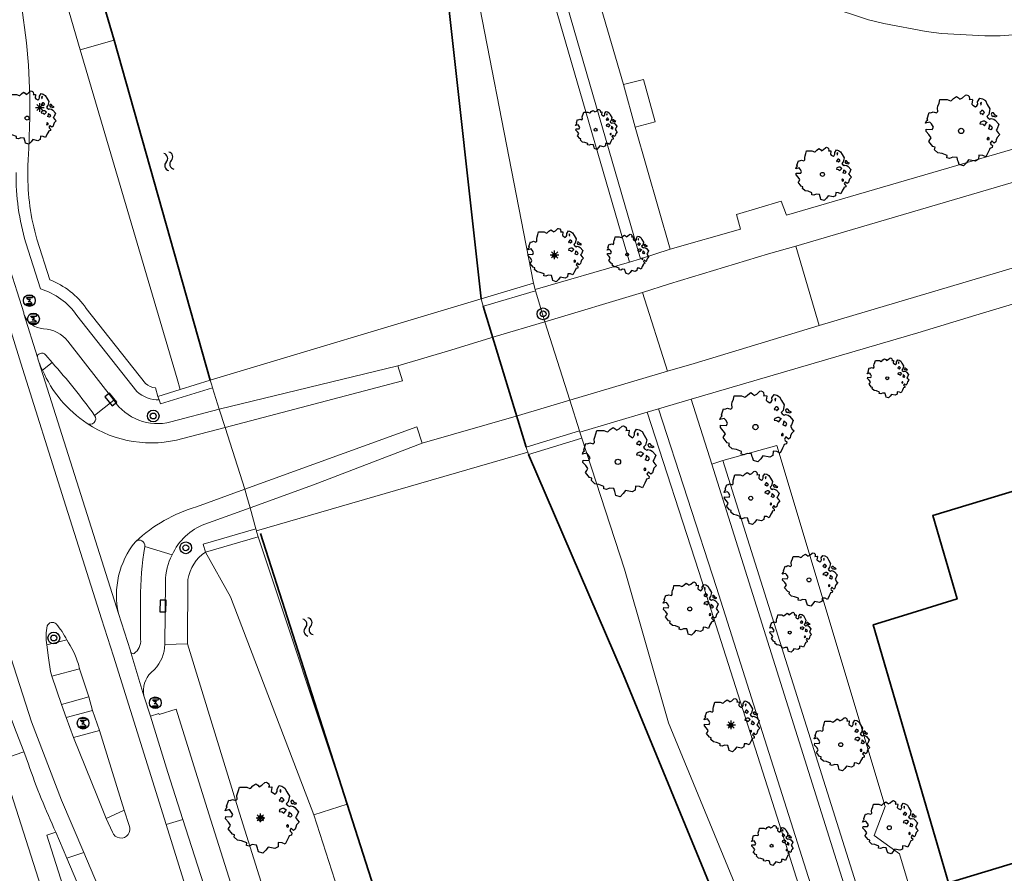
# Model space of a CAD drawing. Header units: metres. Extents: x 152391 to 157968, y 462336 to 467280.
# Tile 518 of 656: x 156364 to 156448, y 462956 to 463028. Entities that reach past the tile are written whole.
import ezdxf

# ---------------------------------------------------------------- set-up
doc = ezdxf.new("R2010")
doc.units = ezdxf.units.M
doc.header["$LTSCALE"] = 0.75
doc.layers.get('0').update_dxf_attribs({"lineweight": 25})
for name, color, linetype, lineweight in [('B-GV-GR-BOOM-S', 252, 'Continuous', 25), ('B-RO-GK-BESCHOEIING-G', 251, 'GK-BESCHOEIING', 35), ('B-RO-GR-BEPLANTING_CULTUUR_BOSPLANTSOEN-GV', 251, 'Continuous', 18), ('B-RO-IE-TERREINAFSCHEIDING_KUNSTMATIG_HEKWERK-G', 251, 'IE-TERREINAFSCHEIDING-KUNSTMATIG', 18), ('B-RO-IE-TERREINAFSCHEIDING_KUNSTMATIG_MUUR-GV', 251, 'Continuous', 18), ('B-RO-OG-BEBOUWING-GV', 6, 'Continuous', 35), ('B-RO-OG-TERREIN_CULTUURSCHEIDING-GV', 251, 'Continuous', 18), ('B-RO-OG-WATER_KANAAL-GV', 251, 'Continuous', 18), ('B-RO-OG-WATER_SLOOT-GV', 251, 'Continuous', 18), ('B-RO-VH-VERHARDING_ASFALT-GV', 251, 'Continuous', 18), ('B-RO-VH-VERHARDING_BETONSTRAATSTEEN-GV', 251, 'Continuous', 18), ('B-RO-VH-VERHARDING_HALFVERHARDING_GRIND-GV', 251, 'Continuous', 18), ('B-RO-VH-VERHARDING_STRAATBAKSTEEN-GV', 251, 'Continuous', 18), ('B-RO-VH-VERHARDING_TEGEL-GV', 251, 'Continuous', 18)]:
    doc.layers.add(name, color=color, linetype=linetype, lineweight=lineweight)
for name, color, linetype in [('S05_WATERSYMBOOL', 251, 'Continuous'), ('S07_STRAATKOLK', 251, 'Continuous'), ('TOPO_BOOM', 251, 'Continuous'), ('TOPO_LICHTMAST', 251, 'Continuous'), ('TOPO_VERKEERSLICHT', 251, 'Continuous')]:
    doc.layers.add(name, color=color, linetype=linetype)
doc.linetypes.add('GK-BESCHOEIING', pattern='A,30,-5,[1,NLCS.SHX,S=1,R=0,X=0,Y=0],-5', length=40)
doc.linetypes.add('IE-TERREINAFSCHEIDING-KUNSTMATIG', pattern='A,4,[82,NLCS.SHX,S=0.75,R=90,X=0,Y=0],4,-2', length=10)

# ---------------------------------------------------------------- blocks, each defined once
blk = doc.blocks.new('Q26')
at = {"color": 0, "linetype": 'ByBlock'}
for p, q in [((-0.37, 0), (0.37, 0)), ((0.262, -0.262), (-0.261, 0.261)), ((0, -0.37), (0, 0.37))]:
    blk.add_line(p, q, dxfattribs=at)
blk.add_lwpolyline([(-0.261, -0.261), (0, 0), (0.261, 0.261)], dxfattribs=at)
blk = doc.blocks.new('Q21')
at = {"color": 0, "linetype": 'ByBlock'}
for radius in [0.5, 0.25]:
    blk.add_circle((0, 0), radius, dxfattribs=at)
blk = doc.blocks.new('S07')
at = {"color": 0, "linetype": 'ByBlock'}
blk.add_lwpolyline([(-0.5, -0.25), (0.5, -0.25), (0.5, 0.25), (-0.5, 0.25), (-0.5, -0.25)], dxfattribs=at)
blk = doc.blocks.new('S05')
at = {"color": 0, "linetype": 'ByBlock'}
for centre, start, end in [((0.75, 0.05), 28.0725, 151.9275), ((0.75, -0.85), 28.0725, 151.9275), ((2.25, 0.85), 208.0725, 331.9275), ((2.25, -0.05), 208.0725, 331.9275)]:
    blk.add_arc(centre, 0.85, start, end, dxfattribs=at)
blk = doc.blocks.new('Q29')
at = {"color": 0, "linetype": 'ByBlock'}
blk.add_lwpolyline([(0.3, -0.4), (-0.3, -0.4), (-0.252, -0.251), (0.249, -0.251), (0.1, -0.1), (-0.1, -0.1), (0.1, 0.1), (-0.1, 0.1), (-0.25, 0.25), (0.25, 0.25), (0.3, 0.4), (-0.3, 0.4)], dxfattribs=at)
blk.add_circle((0, 0), 0.5, dxfattribs=at)
blk = doc.blocks.new('SGR-BOOM_21_30')
at = {"linetype": 'Continuous'}
for p, q in [((0.065, 1.581), (0.205, 1.712)), ((0.205, 1.712), (0.263, 1.729)), ((0.263, 1.729), (0.333, 1.696)), ((0.333, 1.696), (0.391, 1.647)), ((-1.633, 0.579), (-1.528, 0.875)), ((-1.528, 0.875), (-1.458, 0.858)), ((-1.458, 0.858), (-1.342, 0.908)), ((-1.342, 0.908), (-1.179, 0.858)), ((-1.179, 0.858), (-1.121, 0.924)), ((-1.133, 1.088), (-1.109, 1.187)), ((-1.121, 0.924), (-1.133, 1.088)), ((-1.109, 1.187), (-1.051, 1.335)), ((-1.051, 1.335), (-1.016, 1.499)), ((-1.016, 1.499), (-0.668, 1.499)), ((-0.668, 1.499), (-0.516, 1.433)), ((-0.516, 1.433), (-0.47, 1.45)), ((-0.47, 1.45), (-0.365, 1.548)), ((-0.365, 1.548), (-0.226, 1.647)), ((-0.226, 1.647), (-0.133, 1.581)), ((-0.133, 1.581), (-0.063, 1.515)), ((-0.063, 1.515), (0.065, 1.581)), ((0.402, 1.532), (0.379, 1.499)), ((0.379, 1.499), (0.53, 1.515)), ((0.391, 1.647), (0.402, 1.532)), ((0.542, 1.483), (0.507, 1.285)), ((0.507, 1.285), (0.565, 1.236)), ((0.53, 1.515), (0.542, 1.483)), ((0.565, 1.236), (0.693, 1.154)), ((0.693, 1.154), (0.751, 1.203)), ((0.751, 1.203), (0.798, 1.285)), ((0.786, 1.4), (0.891, 1.565)), ((0.798, 1.285), (0.786, 1.4)), ((0.891, 1.565), (1.019, 1.532)), ((0.937, 0.908), (0.891, 0.875)), ((0.891, 0.875), (0.926, 0.825)), ((0.972, 1.368), (0.926, 1.335)), ((0.926, 1.335), (0.949, 1.253)), ((0.926, 0.825), (0.984, 0.842)), ((0.972, 0.973), (0.937, 0.908)), ((0.949, 1.253), (0.961, 1.236)), ((0.961, 1.269), (0.972, 1.368)), ((1.03, 0.973), (0.972, 0.973)), ((0.984, 0.842), (1.03, 0.776)), ((1.019, 1.532), (1.158, 1.45)), ((1.077, 0.94), (1.03, 0.973)), ((1.03, 0.776), (1.077, 0.842)), ((1.124, 0.875), (1.077, 0.94)), ((1.077, 0.842), (1.124, 0.875)), ((1.158, 1.45), (1.251, 1.269)), ((1.251, 1.269), (1.379, 1.055)), ((1.379, 1.055), (1.321, 0.793)), ((1.472, 0.858), (1.438, 0.809)), ((1.542, 0.858), (1.472, 0.858)), ((1.624, 0.76), (1.542, 0.858)), ((-1.703, 0.365), (-1.656, 0.48)), ((-1.493, 0.415), (-1.703, 0.365)), ((-1.679, -0.029), (-1.668, 0.086)), ((-1.668, 0.086), (-1.389, 0.07)), ((-1.656, 0.48), (-1.598, 0.53)), ((-1.598, 0.53), (-1.633, 0.579)), ((-1.423, 0.333), (-1.493, 0.415)), ((-1.33, 0.185), (-1.423, 0.333)), ((-1.389, 0.07), (-1.33, 0.185)), ((0.926, 0.415), (0.891, 0.333)), ((0.891, 0.333), (1.03, 0.316)), ((1.054, 0.464), (0.926, 0.415)), ((1.03, 0.316), (1.112, 0.251)), ((1.112, 0.464), (1.054, 0.464)), ((1.217, 0.398), (1.112, 0.464)), ((1.112, 0.251), (1.205, 0.365)), ((1.205, 0.365), (1.24, 0.415)), ((1.321, 0.793), (1.228, 0.694)), ((1.228, 0.694), (1.275, 0.628)), ((1.275, 0.628), (1.379, 0.563)), ((1.344, 0.185), (1.31, 0.103)), ((1.434, 0.049), (1.31, 0.103)), ((1.356, 0.3), (1.344, 0.234)), ((1.344, 0.234), (1.344, 0.185)), ((1.426, 0.234), (1.356, 0.3)), ((1.379, 0.563), (1.438, 0.595)), ((1.472, 0.201), (1.426, 0.234)), ((1.434, 0.049), (1.507, 0.136)), ((1.438, 0.809), (1.461, 0.743)), ((1.438, 0.595), (1.565, 0.563)), ((1.461, 0.743), (1.531, 0.694)), ((1.507, 0.136), (1.472, 0.201)), ((1.531, 0.727), (1.635, 0.678)), ((1.531, 0.694), (1.542, 0.727)), ((1.565, 0.563), (1.635, 0.513)), ((1.728, 0.71), (1.624, 0.76)), ((1.635, 0.678), (1.728, 0.71)), ((1.635, 0.513), (1.81, 0.316)), ((1.717, 0.103), (1.67, 0.037)), ((1.67, 0.037), (1.763, -0.094)), ((1.81, 0.316), (1.717, 0.103)), ((-1.54, -0.177), (-1.679, -0.029)), ((-1.551, -0.505), (-1.493, -0.423)), ((-1.354, -0.752), (-1.551, -0.505)), ((-1.435, -0.324), (-1.54, -0.177)), ((-1.493, -0.423), (-1.435, -0.324)), ((-1.249, -0.784), (-1.354, -0.752)), ((-1.272, -0.899), (-1.249, -0.784)), ((1.286, -0.292), (1.24, -0.357)), ((1.24, -0.357), (1.251, -0.423)), ((1.263, -0.423), (1.333, -0.407)), ((1.333, -0.341), (1.286, -0.292)), ((1.333, -0.407), (1.333, -0.341)), ((1.368, -0.834), (1.356, -0.883)), ((1.484, -0.801), (1.368, -0.834)), ((1.461, -0.472), (1.391, -0.587)), ((1.391, -0.587), (1.426, -0.637)), ((1.426, -0.637), (1.496, -0.702)), ((1.577, -0.587), (1.461, -0.472)), ((1.496, -0.702), (1.484, -0.801)), ((1.658, -0.522), (1.577, -0.587)), ((1.682, -0.423), (1.658, -0.522)), ((1.717, -0.308), (1.682, -0.423)), ((1.845, -0.177), (1.717, -0.308)), ((1.763, -0.094), (1.845, -0.177)), ((-1.109, -1.047), (-1.272, -0.899)), ((-0.912, -1.08), (-1.109, -1.047)), ((-0.668, -1.179), (-0.912, -1.08)), ((-0.679, -1.294), (-0.668, -1.179)), ((-0.551, -1.326), (-0.679, -1.294)), ((-0.4, -1.261), (-0.551, -1.326)), ((-0.191, -1.277), (-0.4, -1.261)), ((-0.156, -1.425), (-0.191, -1.277)), ((-0.133, -1.491), (-0.156, -1.425)), ((-0.098, -1.606), (-0.133, -1.491)), ((0.112, -1.671), (-0.098, -1.606)), ((0.251, -1.524), (0.112, -1.671)), ((0.356, -1.376), (0.251, -1.524)), ((0.682, -1.441), (0.356, -1.376)), ((0.833, -1.359), (0.682, -1.441)), ((0.844, -1.162), (0.833, -1.359)), ((1.03, -1.179), (0.844, -1.162)), ((1.182, -1.244), (1.03, -1.179)), ((1.286, -1.014), (1.182, -1.244)), ((1.356, -0.883), (1.286, -1.014))]:
    blk.add_line(p, q, dxfattribs=at)
blk.add_circle((0, 0), 0.126, dxfattribs=at)
blk = doc.blocks.new('SGR-BOOM_31_50')
at = {"linetype": 'Continuous'}
for p, q in [((-1.479, 1.582), (-1.402, 1.78)), ((-1.402, 1.78), (-1.355, 1.999)), ((-1.355, 1.999), (-0.89, 1.999)), ((-0.89, 1.999), (-0.688, 1.911)), ((-0.688, 1.911), (-0.626, 1.933)), ((-0.626, 1.933), (-0.487, 2.064)), ((-0.487, 2.064), (-0.301, 2.196)), ((-0.301, 2.196), (-0.177, 2.108)), ((-0.177, 2.108), (-0.084, 2.02)), ((-0.084, 2.02), (0.087, 2.108)), ((0.087, 2.108), (0.273, 2.283)), ((0.273, 2.283), (0.351, 2.305)), ((0.351, 2.305), (0.444, 2.261)), ((0.444, 2.261), (0.521, 2.196)), ((0.537, 2.042), (0.506, 1.999)), ((0.506, 1.999), (0.707, 2.02)), ((0.521, 2.196), (0.537, 2.042)), ((0.723, 1.977), (0.676, 1.714)), ((0.676, 1.714), (0.754, 1.648)), ((0.707, 2.02), (0.723, 1.977)), ((1.002, 1.604), (1.064, 1.714)), ((1.048, 1.867), (1.188, 2.086)), ((1.064, 1.714), (1.048, 1.867)), ((1.188, 2.086), (1.358, 2.042)), ((1.296, 1.823), (1.234, 1.78)), ((1.234, 1.78), (1.265, 1.67)), ((1.281, 1.692), (1.296, 1.823)), ((1.358, 2.042), (1.545, 1.933)), ((1.545, 1.933), (1.669, 1.692)), ((1.669, 1.692), (1.839, 1.407)), ((-2.177, 0.772), (-2.038, 1.166)), ((-2.038, 1.166), (-1.944, 1.144)), ((-1.944, 1.144), (-1.789, 1.21)), ((-1.789, 1.21), (-1.572, 1.144)), ((-1.572, 1.144), (-1.495, 1.232)), ((-1.51, 1.451), (-1.479, 1.582)), ((-1.495, 1.232), (-1.51, 1.451)), ((0.754, 1.648), (0.924, 1.539)), ((0.924, 1.539), (1.002, 1.604)), ((1.25, 1.21), (1.188, 1.166)), ((1.188, 1.166), (1.234, 1.101)), ((1.234, 1.101), (1.312, 1.122)), ((1.296, 1.298), (1.25, 1.21)), ((1.265, 1.67), (1.281, 1.648)), ((1.374, 1.298), (1.296, 1.298)), ((1.312, 1.122), (1.374, 1.035)), ((1.436, 1.254), (1.374, 1.298)), ((1.374, 1.035), (1.436, 1.122)), ((1.498, 1.166), (1.436, 1.254)), ((1.436, 1.122), (1.498, 1.166)), ((1.762, 1.057), (1.638, 0.925)), ((1.638, 0.925), (1.7, 0.838)), ((1.7, 0.838), (1.839, 0.75)), ((1.839, 1.407), (1.762, 1.057)), ((1.963, 1.144), (1.917, 1.079)), ((1.917, 1.079), (1.948, 0.991)), ((1.948, 0.991), (2.041, 0.925)), ((2.056, 1.144), (1.963, 1.144)), ((2.041, 0.969), (2.18, 0.903)), ((2.041, 0.925), (2.056, 0.969)), ((2.165, 1.013), (2.056, 1.144)), ((2.304, 0.947), (2.165, 1.013)), ((2.18, 0.903), (2.304, 0.947)), ((-2.27, 0.487), (-2.208, 0.641)), ((-1.991, 0.553), (-2.27, 0.487)), ((-2.239, -0.038), (-2.224, 0.115)), ((-2.224, 0.115), (-1.851, 0.093)), ((-2.208, 0.641), (-2.131, 0.706)), ((-2.131, 0.706), (-2.177, 0.772)), ((-1.898, 0.444), (-1.991, 0.553)), ((-1.774, 0.246), (-1.898, 0.444)), ((-1.851, 0.093), (-1.774, 0.246)), ((1.234, 0.553), (1.188, 0.444)), ((1.188, 0.444), (1.374, 0.422)), ((1.405, 0.619), (1.234, 0.553)), ((1.374, 0.422), (1.483, 0.334)), ((1.483, 0.619), (1.405, 0.619)), ((1.622, 0.531), (1.483, 0.619)), ((1.483, 0.334), (1.607, 0.487)), ((1.607, 0.487), (1.653, 0.553)), ((1.793, 0.246), (1.746, 0.137)), ((1.911, 0.065), (1.746, 0.137)), ((1.808, 0.4), (1.793, 0.312)), ((1.793, 0.312), (1.793, 0.246)), ((1.901, 0.312), (1.808, 0.4)), ((1.839, 0.75), (1.917, 0.794)), ((1.963, 0.268), (1.901, 0.312)), ((1.911, 0.065), (2.01, 0.181)), ((1.917, 0.794), (2.087, 0.75)), ((2.01, 0.181), (1.963, 0.268)), ((2.087, 0.75), (2.18, 0.684)), ((2.18, 0.684), (2.413, 0.422)), ((2.289, 0.137), (2.227, 0.049)), ((2.227, 0.049), (2.351, -0.126)), ((2.413, 0.422), (2.289, 0.137)), ((-2.053, -0.235), (-2.239, -0.038)), ((-2.069, -0.673), (-1.991, -0.564)), ((-1.805, -1.002), (-2.069, -0.673)), ((-1.913, -0.433), (-2.053, -0.235)), ((-1.991, -0.564), (-1.913, -0.433)), ((1.715, -0.389), (1.653, -0.476)), ((1.653, -0.476), (1.669, -0.564)), ((1.684, -0.564), (1.777, -0.542)), ((1.777, -0.454), (1.715, -0.389)), ((1.777, -0.542), (1.777, -0.454)), ((1.948, -0.63), (1.855, -0.783)), ((1.855, -0.783), (1.901, -0.849)), ((2.103, -0.783), (1.948, -0.63)), ((2.211, -0.695), (2.103, -0.783)), ((2.242, -0.564), (2.211, -0.695)), ((2.289, -0.411), (2.242, -0.564)), ((2.459, -0.235), (2.289, -0.411)), ((2.351, -0.126), (2.459, -0.235)), ((-1.665, -1.046), (-1.805, -1.002)), ((-1.696, -1.199), (-1.665, -1.046)), ((-1.479, -1.396), (-1.696, -1.199)), ((-1.216, -1.44), (-1.479, -1.396)), ((-0.89, -1.571), (-1.216, -1.44)), ((-0.906, -1.725), (-0.89, -1.571)), ((1.126, -1.55), (1.11, -1.812)), ((1.374, -1.571), (1.126, -1.55)), ((1.576, -1.659), (1.374, -1.571)), ((1.715, -1.352), (1.576, -1.659)), ((1.808, -1.177), (1.715, -1.352)), ((1.824, -1.112), (1.808, -1.177)), ((1.979, -1.068), (1.824, -1.112)), ((1.901, -0.849), (1.994, -0.936)), ((1.994, -0.936), (1.979, -1.068)), ((-0.735, -1.769), (-0.906, -1.725)), ((-0.533, -1.681), (-0.735, -1.769)), ((-0.254, -1.703), (-0.533, -1.681)), ((-0.208, -1.9), (-0.254, -1.703)), ((-0.177, -1.988), (-0.208, -1.9)), ((-0.13, -2.141), (-0.177, -1.988)), ((0.149, -2.229), (-0.13, -2.141)), ((0.335, -2.031), (0.149, -2.229)), ((0.475, -1.834), (0.335, -2.031)), ((0.909, -1.922), (0.475, -1.834)), ((1.11, -1.812), (0.909, -1.922))]:
    blk.add_line(p, q, dxfattribs=at)
blk.add_circle((0, 0), 0.169, dxfattribs=at)
blk = doc.blocks.new('SGR-BOOM_50_100')
at = {"linetype": 'Continuous'}
for p, q in [((-1.869, 2.373), (-1.807, 2.665)), ((-1.807, 2.665), (-1.187, 2.665)), ((-1.187, 2.665), (-0.918, 2.548)), ((-0.918, 2.548), (-0.835, 2.577)), ((-0.835, 2.577), (-0.649, 2.752)), ((-0.649, 2.752), (-0.401, 2.928)), ((-0.401, 2.928), (-0.236, 2.811)), ((-0.236, 2.811), (-0.112, 2.694)), ((-0.112, 2.694), (0.116, 2.811)), ((0.116, 2.811), (0.364, 3.044)), ((0.364, 3.044), (0.467, 3.074)), ((0.467, 3.074), (0.591, 3.015)), ((0.591, 3.015), (0.695, 2.928)), ((0.715, 2.723), (0.674, 2.665)), ((0.674, 2.665), (0.943, 2.694)), ((0.695, 2.928), (0.715, 2.723)), ((0.964, 2.636), (0.902, 2.285)), ((0.943, 2.694), (0.964, 2.636)), ((1.398, 2.49), (1.584, 2.782)), ((1.584, 2.782), (1.811, 2.723)), ((1.811, 2.723), (2.059, 2.577)), ((2.059, 2.577), (2.225, 2.256)), ((-2.014, 1.935), (-1.972, 2.11)), ((-1.993, 1.643), (-2.014, 1.935)), ((-1.972, 2.11), (-1.869, 2.373)), ((0.902, 2.285), (1.005, 2.198)), ((1.005, 2.198), (1.232, 2.052)), ((1.232, 2.052), (1.336, 2.139)), ((1.336, 2.139), (1.418, 2.285)), ((1.418, 2.285), (1.398, 2.49)), ((1.729, 2.431), (1.646, 2.373)), ((1.646, 2.373), (1.687, 2.227)), ((1.729, 1.73), (1.667, 1.613)), ((1.687, 2.227), (1.708, 2.198)), ((1.708, 2.256), (1.729, 2.431)), ((1.832, 1.73), (1.729, 1.73)), ((1.915, 1.672), (1.832, 1.73)), ((2.225, 2.256), (2.452, 1.876)), ((2.452, 1.876), (2.349, 1.409)), ((-3.027, 0.65), (-2.944, 0.854)), ((-2.944, 0.854), (-2.841, 0.942)), ((-2.903, 1.029), (-2.717, 1.555)), ((-2.841, 0.942), (-2.903, 1.029)), ((-2.717, 1.555), (-2.593, 1.526)), ((-2.593, 1.526), (-2.386, 1.613)), ((-2.386, 1.613), (-2.096, 1.526)), ((-2.096, 1.526), (-1.993, 1.643)), ((1.667, 1.613), (1.584, 1.555)), ((1.584, 1.555), (1.646, 1.467)), ((1.646, 1.467), (1.749, 1.497)), ((1.749, 1.497), (1.832, 1.38)), ((1.832, 1.38), (1.915, 1.497)), ((1.997, 1.555), (1.915, 1.672)), ((1.915, 1.497), (1.997, 1.555)), ((2.349, 1.409), (2.183, 1.234)), ((2.183, 1.234), (2.266, 1.117)), ((2.266, 1.117), (2.452, 1)), ((2.452, 1), (2.556, 1.059)), ((2.618, 1.526), (2.556, 1.438)), ((2.556, 1.438), (2.597, 1.321)), ((2.556, 1.059), (2.783, 1)), ((2.597, 1.321), (2.721, 1.234)), ((2.742, 1.526), (2.618, 1.526)), ((2.721, 1.292), (2.907, 1.205)), ((2.721, 1.234), (2.742, 1.292)), ((2.886, 1.351), (2.742, 1.526)), ((2.783, 1), (2.907, 0.913)), ((3.072, 1.263), (2.886, 1.351)), ((2.907, 1.205), (3.072, 1.263)), ((2.907, 0.913), (3.217, 0.562)), ((-2.655, 0.737), (-3.027, 0.65)), ((-2.985, -0.051), (-2.965, 0.153)), ((-2.965, 0.153), (-2.469, 0.124)), ((-2.531, 0.591), (-2.655, 0.737)), ((-2.365, 0.329), (-2.531, 0.591)), ((-2.469, 0.124), (-2.365, 0.329)), ((1.646, 0.737), (1.584, 0.591)), ((1.584, 0.591), (1.832, 0.562)), ((1.873, 0.825), (1.646, 0.737)), ((1.832, 0.562), (1.977, 0.445)), ((1.977, 0.825), (1.873, 0.825)), ((2.163, 0.708), (1.977, 0.825)), ((1.977, 0.445), (2.142, 0.65)), ((2.142, 0.65), (2.204, 0.737)), ((2.39, 0.329), (2.328, 0.183)), ((2.549, 0.087), (2.328, 0.183)), ((2.411, 0.533), (2.39, 0.416)), ((2.39, 0.416), (2.39, 0.329)), ((2.535, 0.416), (2.411, 0.533)), ((2.618, 0.358), (2.535, 0.416)), ((2.549, 0.087), (2.68, 0.241)), ((2.68, 0.241), (2.618, 0.358)), ((3.052, 0.183), (2.969, 0.066)), ((2.969, 0.066), (3.135, -0.168)), ((3.217, 0.562), (3.052, 0.183)), ((-2.737, -0.314), (-2.985, -0.051)), ((-2.758, -0.898), (-2.655, -0.752)), ((-2.551, -0.577), (-2.737, -0.314)), ((-2.655, -0.752), (-2.551, -0.577)), ((2.287, -0.518), (2.204, -0.635)), ((2.204, -0.635), (2.225, -0.752)), ((2.245, -0.752), (2.37, -0.723)), ((2.37, -0.606), (2.287, -0.518)), ((2.37, -0.723), (2.37, -0.606)), ((2.99, -0.752), (2.948, -0.927)), ((3.052, -0.548), (2.99, -0.752)), ((3.279, -0.314), (3.052, -0.548)), ((3.135, -0.168), (3.279, -0.314)), ((-2.407, -1.336), (-2.758, -0.898)), ((-2.22, -1.394), (-2.407, -1.336)), ((-2.262, -1.599), (-2.22, -1.394)), ((-1.972, -1.862), (-2.262, -1.599)), ((2.411, -1.57), (2.287, -1.803)), ((2.432, -1.482), (2.411, -1.57)), ((2.638, -1.424), (2.432, -1.482)), ((2.597, -0.84), (2.473, -1.044)), ((2.473, -1.044), (2.535, -1.132)), ((2.535, -1.132), (2.659, -1.248)), ((2.804, -1.044), (2.597, -0.84)), ((2.659, -1.248), (2.638, -1.424)), ((2.948, -0.927), (2.804, -1.044)), ((-1.621, -1.92), (-1.972, -1.862)), ((-1.187, -2.095), (-1.621, -1.92)), ((-1.207, -2.3), (-1.187, -2.095)), ((-0.98, -2.358), (-1.207, -2.3)), ((-0.711, -2.241), (-0.98, -2.358)), ((-0.339, -2.271), (-0.711, -2.241)), ((-0.277, -2.533), (-0.339, -2.271)), ((0.633, -2.446), (0.447, -2.709)), ((1.212, -2.563), (0.633, -2.446)), ((1.48, -2.417), (1.212, -2.563)), ((1.501, -2.066), (1.48, -2.417)), ((1.832, -2.095), (1.501, -2.066)), ((2.101, -2.212), (1.832, -2.095)), ((2.287, -1.803), (2.101, -2.212)), ((-0.236, -2.65), (-0.277, -2.533)), ((-0.174, -2.855), (-0.236, -2.65)), ((0.199, -2.971), (-0.174, -2.855)), ((0.447, -2.709), (0.199, -2.971))]:
    blk.add_line(p, q, dxfattribs=at)
blk.add_circle((0, 0), 0.225, dxfattribs=at)

msp = doc.modelspace()

# ---------------------------------------------------------------- linework, layer by layer
at = {"layer": 'B-RO-GK-BESCHOEIING-G'}
for points in [[(156308.12, 463235.91), (156316.783, 463208.183), (156333.49, 463153.396), (156345.948, 463112.917), (156365.953, 463047.412), (156372.127, 463026.43), (156380.313, 462997.498)], [(156388.12, 463083.803), (156392.864, 463067.432), (156395.53, 463058.035), (156396.699, 463053.369), (156398.07, 463046.585), (156399.313, 463039.267), (156400.471, 463030.522), (156403.354, 463004.404)], [(156403.542, 463003.774), (156407.201, 462991.773)], [(156407.392, 462991.151), (156415.431, 462972.466), (156426.384, 462945.848), (156431.086, 462932.479), (156441.146, 462903.122)], [(156384.6, 462984.442), (156394.945, 462952.104), (156404.945, 462921.198), (156418.308, 462879.634), (156425.331, 462858.078), (156430.57, 462842.745), (156440.957, 462813.983), (156451.85, 462784.596), (156454.529, 462777.629), (156458.19, 462769.203), (156461.226, 462762.534), (156467.043, 462751.245), (156472.31, 462740.5), (156477.025, 462731.555), (156483.848, 462718.312), (156490.882, 462707.702), (156490.916, 462707.619)]]:
    msp.add_lwpolyline(points, dxfattribs=at)
at = {"layer": 'B-RO-GR-BEPLANTING_CULTUUR_BOSPLANTSOEN-GV'}
msp.add_lwpolyline([(156423.933, 462990.651), (156439.776, 462940.291), (156443.66, 462941.447), (156438.945, 462957.176), (156436.809, 462958.728), (156437.739, 462961.199), (156428.526, 462991.931)], close=True, dxfattribs=at)
at = {"layer": 'B-RO-IE-TERREINAFSCHEIDING_KUNSTMATIG_HEKWERK-G'}
msp.add_lwpolyline([(156443.66, 462941.447), (156438.945, 462957.176), (156436.809, 462958.728), (156437.739, 462961.199), (156428.526, 462991.931)], dxfattribs=at)
at = {"layer": 'B-RO-IE-TERREINAFSCHEIDING_KUNSTMATIG_MUUR-GV'}
for points in [[(156407.806, 463005.733), (156403.354, 463004.404), (156403.483, 463003.973), (156403.542, 463003.774), (156403.761, 463003.84), (156407.994, 463005.104), (156407.967, 463005.192)], [(156375.868, 462996.11), (156375.965, 462995.801), (156376.071, 462995.462), (156380.516, 462996.849), (156380.447, 462997.069), (156380.313, 462997.498), (156377.768, 462996.703)], [(156407.201, 462991.773), (156407.259, 462991.582), (156407.331, 462991.349), (156407.392, 462991.151), (156411.916, 462992.542), (156411.754, 462993.068), (156411.725, 462993.163)], [(156384.241, 462984.671), (156384.192, 462984.838), (156379.704, 462983.529), (156379.899, 462982.861), (156384.387, 462984.17), (156384.261, 462984.602)]]:
    msp.add_lwpolyline(points, close=True, dxfattribs=at)
at = {"layer": 'B-RO-OG-BEBOUWING-GV'}
msp.add_lwpolyline([(156477.96, 462996.909), (156441.781, 462985.971), (156443.86, 462978.868), (156439.591, 462977.554), (156436.723, 462976.671), (156443.135, 462954.718), (156460.454, 462959.953), (156455.984, 462974.393), (156462.925, 462976.491), (156467.996, 462977.959), (156474.912, 462980.05), (156475.549, 462977.944), (156475.428, 462977.736), (156476.206, 462975.165), (156471.51, 462973.745), (156474.529, 462963.758), (156486.855, 462967.484)], close=True, dxfattribs=at)
at = {"layer": 'B-RO-OG-TERREIN_CULTUURSCHEIDING-GV'}
for points in [[(156320.159, 463306.76), (156320.332, 463306.146), (156330.853, 463277.465), (156330.144, 463275.621), (156337.665, 463257.698), (156341.732, 463244.229), (156349.329, 463219.298), (156354.763, 463200.567), (156359.561, 463184.179), (156364.47, 463168.138), (156378.088, 463123.815), (156388.831, 463088.413), (156392.706, 463075.093), (156397.158, 463059.625), (156398.654, 463053.798), (156401.387, 463038.844), (156407.806, 463005.733), (156407.967, 463005.192), (156415.974, 463007.532), (156391.315, 463092.515), (156383.929, 463118.073), (156364.231, 463186.367), (156331.129, 463301.138), (156321.13, 463307.004)], [(156416.928, 463007.811), (156390.989, 463097.226), (156389.988, 463100.674), (156365.193, 463186.644), (156364.231, 463186.367), (156383.929, 463118.073), (156391.315, 463092.515), (156415.974, 463007.532)], [(156423.933, 462990.651), (156422.979, 462990.351), (156438.817, 462940.006), (156439.776, 462940.291)]]:
    msp.add_lwpolyline(points, close=True, dxfattribs=at)
for points in [[(156375.646, 462996.823), (156375.868, 462996.11), (156377.768, 462996.703), (156377.499, 462997.615), (156369.246, 463025.592), (156360.828, 463054.386), (156355.23, 463072.36), (156352.28, 463081.959), (156350.164, 463089.024), (156343.918, 463109.341), (156341.464, 463117.735), (156339.15, 463124.847), (156336.211, 463134.406)], [(156399.806, 463076.175), (156415.47, 463022.652), (156417.17, 463023.067), (156418.165, 463019.483), (156416.476, 463019.024), (156419.457, 463008.634), (156425.425, 463010.35), (156425.099, 463011.587), (156428.893, 463012.722), (156429.327, 463011.545), (156450.643, 463017.745), (156453.267, 463018.531), (156470.108, 463023.574), (156470.364, 463023.651), (156471.038, 463023.896), (156460.558, 463040.587)], [(156457.406, 463028.473), (156456.179, 463028.109), (156452.55, 463027.278), (156451.244, 463027.088), (156447.522, 463026.791), (156446.208, 463026.786), (156442.517, 463026.985), (156441.218, 463027.15), (156437.619, 463027.85), (156436.325, 463028.151), (156432.813, 463029.33)], [(156364.95, 463019.128), (156364.868, 463017.1)], [(156364.868, 463017.1), (156364.95, 463019.128)], [(156364.615, 463009.19), (156365.871, 463005.265)], [(156365.571, 463009.483), (156366.674, 463006.039)], [(156366.674, 463006.039), (156365.571, 463009.483)], [(156369.768, 463003.599), (156374.81, 462997.216)], [(156374.81, 462997.216), (156369.768, 463003.599)], [(156368.966, 463003), (156374.078, 462996.53)], [(156375.965, 462995.801), (156375.868, 462996.11), (156375.646, 462996.823)], [(156475.357, 462864.375), (156469.53, 462871.903), (156461.207, 462883.015), (156456.682, 462889.498), (156445.653, 462906.891), (156438.706, 462928.381), (156434.961, 462940.07), (156428.341, 462960.915), (156421.891, 462981.197), (156417.479, 462994.763), (156411.754, 462993.068), (156411.916, 462992.542), (156415.557, 462981.409), (156419.291, 462968.34), (156428.253, 462946.561), (156433.653, 462931.156), (156443.021, 462903.819), (156446.232, 462896.102), (156452.749, 462884.446), (156459.13, 462874.505), (156462.013, 462872.841)], [(156476.154, 462864.979), (156475.469, 462865.754), (156469.724, 462873.108), (156459.008, 462887.698), (156452.509, 462897.947), (156446.565, 462907.319), (156440.183, 462927.061), (156437.547, 462935.217), (156423.381, 462979.848), (156418.438, 462995.047), (156417.479, 462994.763), (156421.891, 462981.197), (156428.341, 462960.915), (156434.961, 462940.07), (156438.706, 462928.381), (156445.653, 462906.891), (156456.682, 462889.498), (156461.207, 462883.015), (156469.53, 462871.903), (156475.357, 462864.375)], [(156427.106, 462843.648), (156423.859, 462853.107), (156422.964, 462856.036), (156416.672, 462875.021), (156415.602, 462878.285), (156412.531, 462887.802), (156409.474, 462897.323), (156407.693, 462902.868), (156404.437, 462912.98), (156401.367, 462922.497), (156398.729, 462930.622), (156395.67, 462940.143), (156392.194, 462950.977), (156389.123, 462960.494), (156382.038, 462979.062), (156379.899, 462982.861)], [(156378.416, 462980.519), (156378.389, 462975.063), (156382.802, 462960.629), (156386.162, 462949.961), (156403.751, 462893.838), (156404.573, 462891.248), (156416.816, 462852.69), (156417.499, 462840.245), (156422.201, 462821.458)], [(156412.44, 462850.725), (156414.761, 462851.44), (156405.416, 462880.738), (156402.319, 462890.543), (156380.195, 462960.574), (156377.417, 462969.491), (156375.957, 462969.023), (156375.949, 462969.109), (156375.238, 462968.898), (156376.694, 462964.103), (156377.982, 462960.095), (156382.01, 462947.56), (156382.603, 462945.354), (156386.785, 462932.365), (156400.128, 462889.852)], [(156396.75, 462856.563), (156394.238, 462864.56), (156387.525, 462885.897), (156370.979, 462938.49), (156362.962, 462963.639)], [(156372.934, 462945.406), (156368.116, 462956.805), (156367.179, 462959.021), (156366.397, 462958.767), (156372.671, 462939.044), (156387.256, 462892.738), (156389.281, 462886.449), (156395.203, 462868.056), (156402.554, 462844.296)]]:
    msp.add_lwpolyline(points, dxfattribs=at)
for points in [[(156364.231, 463029.403, -0.049534), (156364.95, 463019.128)], [(156364.95, 463019.128, 0.049534), (156364.231, 463029.403)], [(156364.868, 463017.1, 0.016381), (156364.794, 463015.147)], [(156364.794, 463015.147, -0.016381), (156364.868, 463017.1)], [(156363.794, 463015.155, 0.074267), (156364.615, 463009.19)], [(156364.794, 463015.147, 0.073988), (156365.571, 463009.483)], [(156365.571, 463009.483, -0.073988), (156364.794, 463015.147)], [(156366.674, 463006.039, -0.14348), (156369.768, 463003.599)], [(156369.768, 463003.599, 0.14348), (156366.674, 463006.039)], [(156365.871, 463005.265, -0.164536), (156368.966, 463003)], [(156374.81, 462997.216, 0.137532), (156375.646, 462996.823)], [(156375.646, 462996.823, -0.137532), (156374.81, 462997.216)], [(156374.078, 462996.53, 0.194349), (156375.965, 462995.801)], [(156379.899, 462982.861, 0.207259), (156378.416, 462980.519)]]:
    msp.add_lwpolyline(points, format="xyb", dxfattribs=at)
at = {"layer": 'B-RO-OG-WATER_KANAAL-GV'}
for points in [[(156365.953, 463047.412), (156372.127, 463026.43), (156380.313, 462997.498), (156380.447, 462997.069), (156380.516, 462996.849), (156381.086, 462995.021), (156381.571, 462993.468), (156383.25, 462988.201), (156383.421, 462987.6), (156383.697, 462986.629), (156384.192, 462984.838), (156384.241, 462984.671), (156396.067, 462988.088), (156407.331, 462991.349), (156407.259, 462991.582), (156407.201, 462991.773), (156403.542, 463003.774), (156403.483, 463003.973), (156403.354, 463004.404), (156400.471, 463030.522)], [(156426.384, 462945.848), (156415.431, 462972.466), (156407.392, 462991.151), (156407.331, 462991.349), (156396.067, 462988.088), (156384.241, 462984.671), (156384.261, 462984.602), (156384.387, 462984.17), (156391.967, 462961.412), (156394.945, 462952.104)]]:
    msp.add_lwpolyline(points, dxfattribs=at)
at = {"layer": 'B-RO-OG-WATER_SLOOT-GV'}
for points in [[(156358.053, 463182.213), (156376.175, 463123.231), (156388.12, 463083.803), (156392.864, 463067.432), (156395.53, 463058.035), (156396.699, 463053.369), (156398.07, 463046.585), (156399.313, 463039.267), (156400.471, 463030.522), (156403.354, 463004.404), (156407.806, 463005.733), (156401.387, 463038.844), (156398.654, 463053.798), (156397.158, 463059.625), (156392.706, 463075.093), (156388.831, 463088.413), (156378.088, 463123.815), (156364.47, 463168.138), (156359.561, 463184.179)], [(156458.232, 462872.246), (156461.677, 462872.788), (156462.013, 462872.841), (156459.13, 462874.505), (156452.749, 462884.446), (156446.232, 462896.102), (156443.021, 462903.819), (156433.653, 462931.156), (156428.253, 462946.561), (156419.291, 462968.34), (156415.557, 462981.409), (156411.916, 462992.542), (156407.392, 462991.151), (156415.431, 462972.466), (156426.384, 462945.848), (156431.086, 462932.479), (156441.146, 462903.122)]]:
    msp.add_lwpolyline(points, dxfattribs=at)
for points in [[(156369.246, 463025.592), (156372.127, 463026.43), (156365.953, 463047.412), (156363.584, 463055.169), (156360.828, 463054.386)], [(156372.127, 463026.43), (156369.246, 463025.592), (156377.499, 462997.615), (156377.768, 462996.703), (156380.313, 462997.498)], [(156389.123, 462960.494), (156391.967, 462961.412), (156384.387, 462984.17), (156379.899, 462982.861), (156382.038, 462979.062)], [(156392.194, 462950.977), (156395.015, 462951.887), (156394.945, 462952.104), (156391.967, 462961.412), (156389.123, 462960.494)]]:
    msp.add_lwpolyline(points, close=True, dxfattribs=at)
at = {"layer": 'B-RO-VH-VERHARDING_ASFALT-GV'}
for points in [[(156367.179, 462959.021), (156368.116, 462956.805), (156369.547, 462957.283), (156367.663, 462961.732), (156365.111, 462968.399), (156359.814, 462984.848), (156356.227, 462995.981), (156355.942, 462996.919), (156354.596, 463002.283), (156352.405, 463011.848), (156351.227, 463017.279), (156350.329, 463021.297), (156349.125, 463026.066), (156347.52, 463031.839), (156336.898, 463065.435), (156331.422, 463083.035), (156318.72, 463123.839), (156308.889, 463154.906), (156301.325, 463179.075), (156299.831, 463183.844), (156295.878, 463195.354)], [(156392.58, 463101.224), (156388.122, 463116.693), (156367.752, 463187.382), (156365.193, 463186.644), (156389.988, 463100.674), (156390.989, 463097.226), (156416.928, 463007.811)], [(156416.928, 463007.811), (156419.457, 463008.634), (156416.476, 463019.024), (156415.47, 463022.652), (156399.806, 463076.175), (156399.228, 463078.122), (156398.907, 463079.254), (156397.981, 463082.518), (156397.026, 463086.128), (156394.388, 463095.011), (156393.525, 463097.967), (156392.668, 463100.924)], [(156359.814, 462984.848), (156365.111, 462968.399), (156367.663, 462961.732), (156369.547, 462957.283), (156374.689, 462945.141), (156374.703, 462945.101), (156380.488, 462947.096), (156376.558, 462959.688), (156372.094, 462973.988), (156371.072, 462977.172), (156367.87, 462987.314), (156364.202, 462998.934), (156361.08, 463008.937)], [(156361.08, 463008.937), (156364.202, 462998.934), (156367.87, 462987.314), (156371.072, 462977.172), (156372.094, 462973.988), (156376.558, 462959.688), (156377.982, 462960.095), (156376.694, 462964.103), (156375.238, 462968.898), (156374.663, 462970.623), (156373.564, 462974.304), (156373.522, 462974.446), (156372.502, 462977.624), (156369.304, 462987.753), (156365.742, 462999.037)], [(156365.632, 462999.386), (156365.615, 462999.44), (156364.466, 463003.135), (156364.442, 463003.212), (156363.892, 463005.006), (156362.511, 463009.388)], [(156364.466, 463003.135), (156365.615, 462999.44)], [(156353.139, 463001.907), (156353.589, 463000.111), (156353.629, 462999.952), (156354.58, 462996.159), (156354.855, 462995.134), (156358.248, 462984.368), (156362.37, 462971.292), (156362.385, 462971.254), (156363.788, 462967.558), (156364.451, 462965.875), (156364.846, 462964.801)], [(156370.476, 462994.49), (156372.117, 462995.79), (156368.206, 463000.816)], [(156365.742, 462999.037), (156369.304, 462987.753), (156372.502, 462977.624)], [(156366.864, 462998.985), (156366.045, 462998.35)], [(156366.314, 462999.623), (156366.864, 462998.985)], [(156372.117, 462995.79), (156370.476, 462994.49)], [(156447.705, 462910.576), (156442.234, 462927.715), (156441.696, 462929.402), (156442.571, 462930.252), (156442.266, 462932.147), (156440.655, 462937.022), (156440.086, 462938.526), (156438.817, 462940.006), (156422.979, 462990.351), (156421.24, 462995.877), (156418.438, 462995.047), (156423.381, 462979.848), (156437.547, 462935.217), (156440.183, 462927.061), (156446.565, 462907.319), (156452.509, 462897.947), (156459.008, 462887.698), (156469.724, 462873.108), (156475.469, 462865.754), (156476.154, 462864.979)], [(156377.978, 462992.528), (156381.571, 462993.468), (156381.086, 462995.021), (156376.959, 462993.935)], [(156379.143, 462986.715), (156383.25, 462988.201), (156381.571, 462993.468), (156377.978, 462992.528)], [(156379.849, 462985.244), (156383.697, 462986.629), (156383.421, 462987.6), (156383.25, 462988.201), (156379.143, 462986.715)], [(156373.98, 462983.767), (156373.924, 462983.715)], [(156373.924, 462983.715), (156373.98, 462983.767)], [(156374.741, 462983.342), (156377.068, 462982.617)], [(156377.068, 462982.617), (156374.741, 462983.342)], [(156376.453, 462975.005), (156376.5, 462980.346)], [(156374.391, 462975.413), (156374.392, 462978.865)], [(156374.392, 462978.865), (156374.391, 462975.413)], [(156372.502, 462977.624), (156373.522, 462974.446), (156373.564, 462974.304)], [(156368.112, 462975.386), (156366.403, 462974.966)], [(156366.403, 462974.966), (156366.546, 462973.849), (156366.736, 462972.682), (156366.823, 462972.309), (156369.204, 462972.933), (156369.095, 462973.332)], [(156367.651, 462969.897), (156366.823, 462972.309), (156366.736, 462972.682), (156366.546, 462973.849), (156366.403, 462974.966)], [(156373.564, 462974.304), (156374.663, 462970.623)], [(156369.095, 462973.332), (156369.204, 462972.933), (156369.972, 462970.536), (156370.308, 462969.38), (156370.881, 462967.674), (156372.998, 462960.881), (156373.418, 462959.592)], [(156375.282, 462972.622), (156375.575, 462972.87)], [(156372.002, 462959.025), (156371.463, 462960.199), (156370.71, 462962.038), (156368.688, 462967.07), (156368.066, 462968.777), (156367.651, 462969.897)], [(156410.147, 462857.931), (156400.128, 462889.852), (156386.785, 462932.365), (156382.603, 462945.354), (156382.01, 462947.56), (156377.982, 462960.095), (156376.558, 462959.688), (156380.488, 462947.096), (156381.169, 462944.915), (156385.365, 462931.883), (156398.711, 462889.408)], [(156420.952, 462755.937), (156422.553, 462756.069), (156420.978, 462771.083), (156420.094, 462778.488), (156419.005, 462786.585), (156418.387, 462790.71), (156418.085, 462792.719), (156416.996, 462799.185), (156415.8, 462805.683), (156414.52, 462812.088), (156413.125, 462818.532), (156411.049, 462827.35), (156409.436, 462833.679), (156407.725, 462839.986), (156405.885, 462846.377), (156392.911, 462887.586), (156375.48, 462942.955), (156374.703, 462945.101), (156374.689, 462945.141), (156369.547, 462957.283), (156368.116, 462956.805), (156372.934, 462945.406)]]:
    msp.add_lwpolyline(points, dxfattribs=at)
for points in [[(156432.109, 463002.133), (156430.14, 463008.895), (156427.817, 463008.227), (156419.398, 463005.683), (156417.089, 463004.941), (156419.207, 462998.26), (156421.477, 462998.913), (156429.799, 463001.423)], [(156419.207, 462998.26), (156417.089, 463004.941), (156408.784, 463002.457), (156410.919, 462995.786)], [(156404.557, 463001.193), (156400.774, 463000.039), (156396.28, 462998.718), (156396.683, 462997.422), (156381.571, 462993.468), (156383.25, 462988.201), (156397.902, 462993.505), (156398.334, 462992.128), (156406.552, 462994.482), (156410.919, 462995.786), (156408.784, 463002.457)], [(156381.086, 462995.021), (156381.571, 462993.468), (156396.683, 462997.422), (156396.28, 462998.718)], [(156398.334, 462992.128), (156397.902, 462993.505), (156383.25, 462988.201), (156383.421, 462987.6), (156383.697, 462986.629), (156389.105, 462988.575)], [(156367.651, 462969.897), (156369.972, 462970.536), (156369.204, 462972.933), (156366.823, 462972.309)], [(156369.972, 462970.536), (156367.651, 462969.897), (156368.066, 462968.777), (156370.308, 462969.38)], [(156370.881, 462967.674), (156368.688, 462967.07), (156370.71, 462962.038), (156371.463, 462960.199), (156372.998, 462960.881)]]:
    msp.add_lwpolyline(points, close=True, dxfattribs=at)
for points in [[(156366.135, 463001.864, -0.307466), (156364.466, 463003.135)], [(156368.206, 463000.816, 0.205587), (156366.135, 463001.864)], [(156365.615, 462999.44, -0.428484), (156365.834, 462999.746)], [(156365.834, 462999.746, -0.406266), (156366.314, 462999.623)], [(156365.742, 462999.037, -0.01646), (156365.632, 462999.386)], [(156366.045, 462998.35, -0.036376), (156365.742, 462999.037)], [(156370.476, 462994.49, 0.027246), (156366.864, 462998.985)], [(156366.864, 462998.985, -0.027246), (156370.476, 462994.49)], [(156366.045, 462998.35, 0.147809), (156369.831, 462993.807)], [(156369.831, 462993.807, -0.147809), (156366.045, 462998.35)], [(156376.959, 462993.935, -0.323244), (156372.117, 462995.79)], [(156369.831, 462993.807, 0.841868), (156370.476, 462994.49)], [(156370.476, 462994.49, -0.841868), (156369.831, 462993.807)], [(156377.978, 462992.528, -0.220312), (156369.831, 462993.807)], [(156369.831, 462993.807, 0.220312), (156377.978, 462992.528)], [(156379.143, 462986.715, 0.114285), (156373.98, 462983.767)], [(156373.98, 462983.767, -0.114285), (156379.143, 462986.715)], [(156377.068, 462982.617, -0.194527), (156379.849, 462985.244)], [(156374.741, 462983.342, 0.66815), (156373.98, 462983.767)], [(156373.98, 462983.767, -0.66815), (156374.741, 462983.342)], [(156373.924, 462983.715, 0.226905), (156372.502, 462977.624)], [(156372.502, 462977.624, -0.226905), (156373.924, 462983.715)], [(156374.392, 462978.865, -0.045329), (156374.741, 462983.342)], [(156374.741, 462983.342, 0.045329), (156374.392, 462978.865)], [(156376.5, 462980.346, -0.110961), (156377.068, 462982.617)], [(156366.403, 462974.966, -0.107334), (156366.452, 462976.578)], [(156366.452, 462976.578, -0.547216), (156367.214, 462976.739)], [(156367.214, 462976.739, -0.058069), (156368.112, 462975.386)], [(156373.83, 462974.222, 0.269456), (156374.391, 462975.413)], [(156374.391, 462975.413, -0.269456), (156373.83, 462974.222)], [(156369.095, 462973.332, 0.067574), (156368.112, 462975.386)], [(156368.112, 462975.386, -0.067574), (156369.095, 462973.332)], [(156375.575, 462972.87, 0.187437), (156376.453, 462975.005)], [(156373.564, 462974.304, 0.338617), (156373.83, 462974.222)], [(156373.83, 462974.222, -0.338617), (156373.564, 462974.304)], [(156374.663, 462970.623, -0.239715), (156375.282, 462972.622)], [(156364.846, 462964.801, 0.024757), (156367.179, 462959.021)], [(156373.418, 462959.592, -1.040297), (156372.002, 462959.025)]]:
    msp.add_lwpolyline(points, format="xyb", dxfattribs=at)
at = {"layer": 'B-RO-VH-VERHARDING_BETONSTRAATSTEEN-GV'}
for points in [[(156365.834, 462999.746, 0.428484), (156365.615, 462999.44)], [(156366.314, 462999.623, 0.406266), (156365.834, 462999.746)], [(156365.632, 462999.386, 0.01646), (156365.742, 462999.037)], [(156365.742, 462999.037, 0.036376), (156366.045, 462998.35)], [(156366.452, 462976.578, 0.107334), (156366.403, 462974.966)], [(156367.214, 462976.739, 0.547216), (156366.452, 462976.578)], [(156368.112, 462975.386, 0.058069), (156367.214, 462976.739)], [(156372.002, 462959.025, 1.040297), (156373.418, 462959.592)]]:
    msp.add_lwpolyline(points, format="xyb", dxfattribs=at)
for points in [[(156365.615, 462999.44), (156365.632, 462999.386)], [(156366.045, 462998.35), (156366.864, 462998.985), (156366.314, 462999.623)], [(156366.403, 462974.966), (156368.112, 462975.386)], [(156373.418, 462959.592), (156372.998, 462960.881), (156371.463, 462960.199), (156372.002, 462959.025)]]:
    msp.add_lwpolyline(points, dxfattribs=at)
at = {"layer": 'B-RO-VH-VERHARDING_HALFVERHARDING_GRIND-GV'}
for points in [[(156376.453, 462975.005, -0.187437), (156375.575, 462972.87)], [(156375.282, 462972.622, 0.239715), (156374.663, 462970.623)]]:
    msp.add_lwpolyline(points, format="xyb", dxfattribs=at)
for points in [[(156422.201, 462821.458), (156417.499, 462840.245), (156416.816, 462852.69), (156404.573, 462891.248), (156403.751, 462893.838), (156386.162, 462949.961), (156382.802, 462960.629), (156378.389, 462975.063), (156376.453, 462975.005)], [(156375.575, 462972.87), (156375.282, 462972.622)], [(156374.663, 462970.623), (156375.238, 462968.898), (156375.949, 462969.109), (156375.957, 462969.023), (156377.417, 462969.491), (156380.195, 462960.574), (156402.319, 462890.543), (156405.416, 462880.738), (156414.761, 462851.44), (156412.44, 462850.725)]]:
    msp.add_lwpolyline(points, dxfattribs=at)
at = {"layer": 'B-RO-VH-VERHARDING_STRAATBAKSTEEN-GV'}
msp.add_lwpolyline([(156415.47, 463022.652), (156416.476, 463019.024), (156418.165, 463019.483), (156417.17, 463023.067)], close=True, dxfattribs=at)
at = {"layer": 'B-RO-VH-VERHARDING_TEGEL-GV'}
for points in [[(156419.457, 463008.634), (156416.928, 463007.811), (156415.974, 463007.532), (156407.967, 463005.192), (156407.994, 463005.104), (156408.784, 463002.457), (156417.089, 463004.941), (156419.398, 463005.683), (156427.817, 463008.227), (156430.14, 463008.895), (156470.906, 463020.879), (156470.108, 463023.574), (156453.267, 463018.531), (156450.643, 463017.745), (156429.327, 463011.545), (156428.893, 463012.722), (156425.099, 463011.587), (156425.425, 463010.35)], [(156396.28, 462998.718), (156400.774, 463000.039), (156404.557, 463001.193), (156408.784, 463002.457), (156407.994, 463005.104), (156403.761, 463003.84), (156403.542, 463003.774), (156403.483, 463003.973), (156403.354, 463004.404), (156380.313, 462997.498), (156380.447, 462997.069), (156380.516, 462996.849), (156381.086, 462995.021)], [(156398.334, 462992.128), (156389.105, 462988.575), (156383.697, 462986.629), (156384.192, 462984.838), (156384.241, 462984.671), (156396.067, 462988.088), (156407.331, 462991.349), (156407.259, 462991.582), (156407.201, 462991.773), (156411.725, 462993.163), (156410.919, 462995.786), (156406.552, 462994.482)], [(156368.688, 462967.07), (156370.881, 462967.674), (156370.308, 462969.38), (156368.066, 462968.777)]]:
    msp.add_lwpolyline(points, close=True, dxfattribs=at)
for points in [[(156364.615, 463009.19, -0.074267), (156363.794, 463015.155)], [(156368.966, 463003, 0.164536), (156365.871, 463005.265)], [(156364.466, 463003.135, 0.307466), (156366.135, 463001.864)], [(156366.135, 463001.864, -0.205587), (156368.206, 463000.816)], [(156375.965, 462995.801, -0.194349), (156374.078, 462996.53)], [(156372.117, 462995.79, 0.323244), (156376.959, 462993.935)], [(156379.849, 462985.244, 0.194527), (156377.068, 462982.617)], [(156377.068, 462982.617, 0.110961), (156376.5, 462980.346)], [(156378.416, 462980.519, -0.207259), (156379.899, 462982.861)], [(156367.179, 462959.021, -0.024757), (156364.846, 462964.801)]]:
    msp.add_lwpolyline(points, format="xyb", dxfattribs=at)
for points in [[(156472.148, 463014.036), (156432.109, 463002.133), (156429.799, 463001.423), (156421.477, 462998.913), (156419.207, 462998.26), (156410.919, 462995.786), (156411.725, 462993.163), (156411.754, 462993.068), (156417.479, 462994.763), (156418.438, 462995.047), (156421.24, 462995.877), (156440.512, 463001.516), (156445.445, 463003.007), (156457.441, 463006.631), (156473.102, 463011.248)], [(156362.511, 463009.388), (156363.892, 463005.006), (156364.442, 463003.212), (156364.466, 463003.135)], [(156365.871, 463005.265), (156364.615, 463009.19)], [(156374.078, 462996.53), (156368.966, 463003)], [(156368.206, 463000.816), (156372.117, 462995.79)], [(156376.959, 462993.935), (156381.086, 462995.021), (156380.516, 462996.849), (156376.071, 462995.462), (156375.965, 462995.801)], [(156379.899, 462982.861), (156379.704, 462983.529), (156384.192, 462984.838), (156383.697, 462986.629), (156379.849, 462985.244)], [(156376.5, 462980.346), (156376.453, 462975.005), (156378.389, 462975.063), (156378.416, 462980.519)], [(156362.345, 462965.079), (156363.73, 462965.603), (156364.443, 462965.872), (156364.451, 462965.875), (156363.788, 462967.558)], [(156364.846, 462964.801), (156364.451, 462965.875), (156364.443, 462965.872), (156363.73, 462965.603), (156362.345, 462965.079)], [(156362.962, 462963.639), (156370.979, 462938.49), (156387.525, 462885.897), (156394.238, 462864.56), (156396.75, 462856.563)], [(156402.554, 462844.296), (156395.203, 462868.056), (156389.281, 462886.449), (156387.256, 462892.738), (156372.671, 462939.044), (156366.397, 462958.767), (156367.179, 462959.021)]]:
    msp.add_lwpolyline(points, dxfattribs=at)

# ---------------------------------------------------------------- block references
at = {"layer": 'B-GV-GR-BOOM-S', "transparency": 33554559}
for name, p in [('SGR-BOOM_31_50', (156364.734, 463019.793)), ('SGR-BOOM_50_100', (156444.2, 463018.7)), ('SGR-BOOM_21_30', (156413.1, 463018.8)), ('SGR-BOOM_31_50', (156432.4, 463015)), ('SGR-BOOM_31_50', (156409.6, 463008.1)), ('SGR-BOOM_21_30', (156415.784, 463008.186)), ('SGR-BOOM_21_30', (156437.915, 462997.657)), ('SGR-BOOM_50_100', (156426.7, 462993.5)), ('SGR-BOOM_50_100', (156414.999, 462990.54)), ('SGR-BOOM_31_50', (156426.301, 462987.445)), ('SGR-BOOM_31_50', (156431.251, 462980.493)), ('SGR-BOOM_31_50', (156421.116, 462978.018)), ('SGR-BOOM_21_30', (156429.615, 462976.011)), ('SGR-BOOM_31_50', (156424.6, 462968.1)), ('SGR-BOOM_31_50', (156433.961, 462966.469)), ('SGR-BOOM_50_100', (156384.6, 462960.2)), ('SGR-BOOM_31_50', (156438.086, 462959.399)), ('SGR-BOOM_21_30', (156428.069, 462957.867))]:
    msp.add_blockref(name, p, dxfattribs=at)
at = {"layer": 'S05_WATERSYMBOOL'}
for p, xscale, yscale, rotation in [((156376.991, 463015.397), 0.4999999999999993, 0.4999999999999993, 106.1342046), ((156388.844, 462975.773), 0.5, 0.5, 106.6223961)]:
    msp.add_blockref('S05', p, dxfattribs=dict(at, xscale=xscale, yscale=yscale, rotation=rotation))
at = {"layer": 'S07_STRAATKOLK'}
for p, rotation in [((156371.849, 462995.843), 128.7614586), ((156376.296, 462978.267), 269.1376688)]:
    msp.add_blockref('S07', p, dxfattribs=dict(at, rotation=rotation))
at = {"layer": 'TOPO_BOOM'}
for p in [(156365.815, 463020.701), (156409.611, 463008.147), (156424.63, 462968.147), (156384.578, 462960.237)]:
    msp.add_blockref('Q26', p, dxfattribs=at)
at = {"layer": 'TOPO_LICHTMAST'}
for p in [(156408.63, 463003.131), (156375.462, 462994.442), (156378.231, 462983.223), (156367.004, 462975.549)]:
    msp.add_blockref('Q21', p, dxfattribs=at)
at = {"layer": 'TOPO_VERKEERSLICHT'}
for p in [(156364.928, 463004.263), (156365.273, 463002.696), (156375.641, 462970.034), (156369.496, 462968.3)]:
    msp.add_blockref('Q29', p, dxfattribs=at)

doc.saveas('drawing.dxf')
